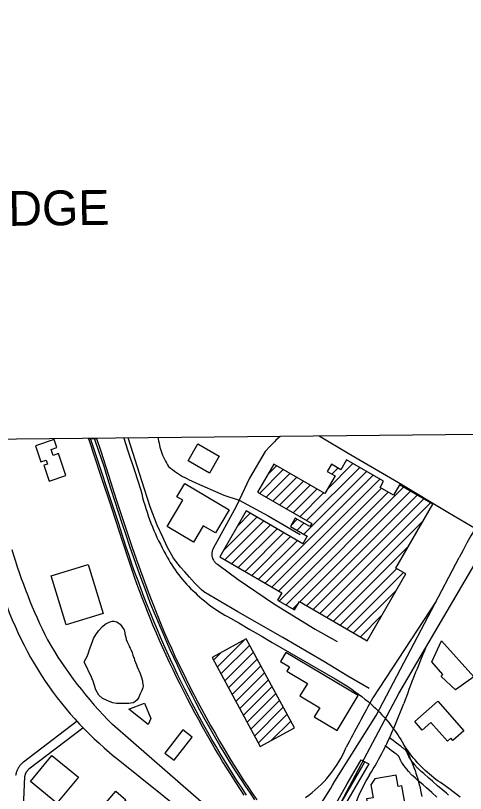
# Model space of a CAD drawing. Extents: x 3625074 to 3663148, y 511451 to 537151.
# Drawn here: x 3645380 to 3646877, y 530563 to 533151 of the extents above; entities that cross this region are included whole.
import ezdxf

# ---------------------------------------------------------------- set-up
doc = ezdxf.new("R2010")
doc.units = 0
for name, color, linetype in [('V-ANNO-SYMB', 7, 'Continuous'), ('V-BLDG-OTLN', 7, 'Continuous'), ('V-BRDG-OTLN', 7, 'Continuous'), ('V-RAIL-TRAK', 7, 'Continuous'), ('V-ROAD-CNTR', 7, 'Continuous'), ('V-SITE-VEGE', 7, 'Continuous'), ('V-TOPO-SHOR', 7, 'Continuous')]:
    doc.layers.add(name, color=color, linetype=linetype)

msp = doc.modelspace()

# ---------------------------------------------------------------- linework, layer by layer
at = {"layer": 'V-ANNO-SYMB'}
msp.add_lwpolyline([(3635134.1, 534859.2), (3646887.7, 534977.1), (3646920, 531757), (3635166.4, 531639)], close=True, dxfattribs=at)
at = {"layer": 'V-BLDG-OTLN'}
for p, q in [((3646220, 531625.6), (3646247.8, 531653.4)), ((3646417.6, 531575.8), (3646502.3, 531660.5)), ((3646191, 531561.3), (3646270.2, 531640.5)), ((3646213.4, 531548.3), (3646292.6, 531627.5)), ((3646338.6, 531426), (3646547.2, 531634.6)), ((3646347.9, 531470.7), (3646524.8, 531647.5)), ((3646432, 531625.5), (3646452.3, 531645.7)), ((3646210.5, 531262.6), (3646569.6, 531621.6)), ((3646232.9, 531249.6), (3646592, 531608.7)), ((3646235.8, 531535.4), (3646315, 531614.6)), ((3646258.2, 531522.4), (3646337.5, 531601.6)), ((3646255.3, 531236.7), (3646597.1, 531578.4)), ((3646279.7, 531190.3), (3646671, 531581.6)), ((3646280.7, 531509.5), (3646359.9, 531588.7)), ((3646303.1, 531496.5), (3646382.3, 531575.8)), ((3646257.3, 531203.3), (3646619.5, 531565.5)), ((3646325.4, 531200.7), (3646693.4, 531568.6)), ((3646325.5, 531483.6), (3646404.7, 531562.8)), ((3646347.8, 531187.7), (3646715.8, 531555.7)), ((3646370.2, 531174.8), (3646738.2, 531542.8)), ((3646392.6, 531161.8), (3646760.6, 531529.8)), ((3646118.8, 531453.7), (3646160.5, 531495.4)), ((3646070.4, 531370), (3646182.9, 531482.4)), ((3646076, 531340.2), (3646205.3, 531469.5)), ((3646295.3, 531453.4), (3646316.9, 531475)), ((3646415, 531148.9), (3646736.1, 531470)), ((3646098.4, 531327.3), (3646227.7, 531456.5)), ((3646120.9, 531314.3), (3646250.1, 531443.6)), ((3646316.2, 531439), (3646339.3, 531462.1)), ((3646143.3, 531301.4), (3646272.5, 531430.7)), ((3646165.7, 531288.4), (3646294.9, 531417.7)), ((3646188.1, 531275.5), (3646317.3, 531404.8)), ((3646437.4, 531135.9), (3646687.7, 531386.2)), ((3646459.8, 531123), (3646648.3, 531311.5)), ((3646482.2, 531110), (3646670.7, 531298.5)), ((3646504.7, 531097.1), (3646646.2, 531238.6)), ((3646302.1, 531177.4), (3646321.8, 531197.1)), ((3646527.1, 531084.2), (3646597.8, 531154.9)), ((3646050.8, 530983.6), (3646140.8, 531073.6)), ((3646063.2, 530960.7), (3646158.7, 531056.1)), ((3646038.4, 531006.5), (3646063.6, 531031.8)), ((3646075.7, 530937.7), (3646171.2, 531033.2)), ((3646088.1, 530914.8), (3646183.6, 531010.3)), ((3646100.5, 530891.9), (3646196, 530987.4)), ((3646113, 530868.9), (3646208.4, 530964.4)), ((3646125.4, 530846), (3646220.9, 530941.5)), ((3646137.8, 530823.1), (3646233.3, 530918.6)), ((3646150.2, 530800.2), (3646245.7, 530895.6)), ((3646162.7, 530777.2), (3646258.1, 530872.7)), ((3646175.1, 530754.3), (3646270.6, 530849.8)), ((3646187.5, 530731.4), (3646283, 530826.9)), ((3646230.7, 530739.2), (3646295.4, 530803.9))]:
    msp.add_line(p, q, dxfattribs=at)
for points in [[(3645547, 531620.4), (3645522.5, 531693.5), (3645504.9, 531687.6), (3645498.4, 531707.3), (3645516.7, 531713.4), (3645507.6, 531740.5), (3645446.2, 531720), (3645464.1, 531666.6), (3645481.3, 531672.3), (3645485.8, 531658.8), (3645473.8, 531654.8), (3645491.5, 531601.8)], [(3646025.3, 531628.5), (3645953.6, 531669.6), (3645985.9, 531726), (3646057.6, 531684.9)], [(3646549.5, 531071.2), (3646678.3, 531294.2), (3646645.5, 531313.1), (3646768.2, 531525.4), (3646656.9, 531589.7), (3646637, 531555.4), (3646592.6, 531581), (3646604.5, 531601.5), (3646481.4, 531672.6), (3646462.5, 531639.8), (3646430.7, 531658.2), (3646416.9, 531634.3), (3646442.8, 531619.3), (3646408.8, 531560.4), (3646239, 531658.5), (3646184.9, 531564.8), (3646365, 531460.7), (3646359.2, 531450.6), (3646310.1, 531479), (3646294.3, 531451.7), (3646350.5, 531419.2), (3646336, 531394), (3646147.3, 531503), (3646058.9, 531350.1), (3646265.5, 531230.8), (3646251.5, 531206.6), (3646308.4, 531173.8), (3646324.3, 531201.3)], [(3645942.5, 531594), (3646090, 531506.3), (3646044.4, 531429.7), (3646004.4, 531453.5), (3645972, 531399), (3645884.1, 531451.3), (3645935.9, 531538.5), (3645916.4, 531550.1)], [(3645620.9, 531324.8), (3645670.8, 531161.8), (3645547.7, 531124.1), (3645497.8, 531287)], [(3646307.9, 530781), (3646147.3, 531077.1), (3646033.5, 531015.4), (3646194.1, 530719.3)], [(3646797.2, 531071.3), (3646905.1, 530951.6), (3646844.1, 530907.8), (3646795.4, 530951.8), (3646801.1, 530958.4), (3646764.7, 531001.4)], [(3646519.7, 530888.6), (3646279.3, 531032.3), (3646261.1, 531001.7), (3646290.7, 530984), (3646282.2, 530969.8), (3646350.7, 530928.8), (3646326.1, 530887.6), (3646391.7, 530848.5), (3646373.5, 530818), (3646450.1, 530772.2)], [(3645756.9, 530843.1), (3645808.6, 530863.3), (3645830.3, 530812.6), (3645820.8, 530792.8)], [(3646784.5, 530870), (3646871.7, 530771.9), (3646834.7, 530739.1), (3646827.8, 530746.9), (3646816.9, 530737.2), (3646762, 530799.1), (3646733.2, 530773.5), (3646707.9, 530802)], [(3645935.7, 530774.9), (3645876, 530697.6), (3645907.3, 530673.5), (3645966.9, 530750.7)], [(3645517, 530530.8), (3645429.3, 530603.5), (3645500.8, 530689.8), (3645588.5, 530617.2)], [(3646703.6, 530372.2), (3646664.6, 530588.6), (3646653.1, 530586.5), (3646646.2, 530624.6), (3646575.3, 530611.6), (3646562.4, 530591.6), (3646570.1, 530549.2), (3646547, 530545.1), (3646575.6, 530385.9), (3646592.5, 530389), (3646598.9, 530353.3)], [(3645641.8, 530487.6), (3645713.4, 530570.3), (3645746.3, 530541.8), (3645674.7, 530459.1)]]:
    msp.add_lwpolyline(points, close=True, dxfattribs=at)
at = {"layer": 'V-BRDG-OTLN'}
for p, q in [((3645622.6, 531743.9), (3645648.8, 531744.2)), ((3645625.1, 531736.1), (3645622.6, 531743.9)), ((3645662.6, 531623.9), (3645625.1, 531736.1)), ((3645648.8, 531744.2), (3645663.3, 531701.7)), ((3645663.3, 531701.7), (3645688.9, 531621.4)), ((3645700, 531511.6), (3645662.6, 531623.9)), ((3645688.9, 531621.4), (3645714.8, 531541.2)), ((3645714.8, 531541.2), (3645741, 531461)), ((3645737.1, 531399.2), (3645700, 531511.6)), ((3645741, 531461), (3645767.5, 531381)), ((3645744.4, 531375.8), (3645737.1, 531399.2)), ((3645751.9, 531352.5), (3645744.4, 531375.8)), ((3645767.5, 531381), (3645780.6, 531344)), ((3645759.5, 531329.3), (3645751.9, 531352.5)), ((3645780.6, 531344), (3645793.9, 531307.2)), ((3645767.4, 531306.1), (3645759.5, 531329.3)), ((3645775.4, 531283), (3645767.4, 531306.1)), ((3645793.9, 531307.2), (3645807.4, 531270.4)), ((3645783.7, 531260), (3645775.4, 531283)), ((3645807.4, 531270.4), (3645821.1, 531233.6)), ((3645792.1, 531237), (3645783.7, 531260)), ((3645800.7, 531214.2), (3645792.1, 531237)), ((3645809.6, 531191.3), (3645800.7, 531214.2)), ((3645821.1, 531233.6), (3645835.1, 531197)), ((3645818.6, 531168.6), (3645809.6, 531191.3)), ((3645835.1, 531197), (3645849.2, 531160.4)), ((3645827.8, 531145.9), (3645818.6, 531168.6)), ((3645849.2, 531160.4), (3645863.6, 531124)), ((3645838, 531121.2), (3645827.8, 531145.9)), ((3645848.5, 531096.5), (3645838, 531121.2)), ((3645863.6, 531124), (3645874.9, 531097.9)), ((3645859.1, 531071.9), (3645848.5, 531096.5)), ((3645874.9, 531097.9), (3645886.5, 531071.9)), ((3645870, 531047.4), (3645859.1, 531071.9)), ((3645886.5, 531071.9), (3645898.2, 531046)), ((3645881.1, 531023), (3645870, 531047.4)), ((3645898.2, 531046), (3645910.1, 531020.2)), ((3645892.3, 530998.6), (3645881.1, 531023)), ((3645910.1, 531020.2), (3645922.2, 530994.4)), ((3645903.8, 530974.4), (3645892.3, 530998.6)), ((3645922.2, 530994.4), (3645934.6, 530968.8)), ((3645915.4, 530950.3), (3645903.8, 530974.4)), ((3645934.6, 530968.8), (3645947.1, 530943.2)), ((3645927.3, 530926.2), (3645915.4, 530950.3)), ((3645939.3, 530902.3), (3645927.3, 530926.2)), ((3645947.1, 530943.2), (3645959.8, 530917.8)), ((3645951.6, 530878.4), (3645939.3, 530902.3)), ((3645959.8, 530917.8), (3645972.7, 530892.4)), ((3645964, 530854.7), (3645951.6, 530878.4)), ((3645972.7, 530892.4), (3645985.7, 530867.2)), ((3645976.6, 530831), (3645964, 530854.7)), ((3645985.7, 530867.2), (3645999, 530842)), ((3645989.2, 530807.7), (3645976.6, 530831)), ((3645999, 530842), (3646013.6, 530815.7)), ((3646002, 530784.4), (3645989.2, 530807.7)), ((3646013.6, 530815.7), (3646028.4, 530789.4)), ((3646015, 530761.3), (3646002, 530784.4)), ((3646028.4, 530789.4), (3646043.4, 530763.3)), ((3646028.1, 530738.2), (3646015, 530761.3)), ((3646043.4, 530763.3), (3646058.6, 530737.2)), ((3646041.5, 530715.3), (3646028.1, 530738.2)), ((3646058.6, 530737.2), (3646073.9, 530711.3)), ((3646055, 530692.5), (3646041.5, 530715.3)), ((3646073.9, 530711.3), (3646089.4, 530685.5)), ((3646068.7, 530669.8), (3646055, 530692.5)), ((3646082.7, 530647.2), (3646068.7, 530669.8)), ((3646089.4, 530685.5), (3646105.1, 530659.8)), ((3646096.8, 530624.7), (3646082.7, 530647.2)), ((3646105.1, 530659.8), (3646121, 530634.1)), ((3646111, 530602.4), (3646096.8, 530624.7)), ((3646121, 530634.1), (3646137, 530608.6)), ((3646125.5, 530580.1), (3646111, 530602.4)), ((3646137, 530608.6), (3646152, 530586.2)), ((3646140.2, 530558), (3646125.5, 530580.1)), ((3646152, 530586.2), (3646167, 530564)), ((3646167, 530564), (3646182.3, 530541.8))]:
    msp.add_line(p, q, dxfattribs=at)
msp.add_lwpolyline([(3645811.3, 529409), (3645888.4, 529543), (3645955.5, 529659.1), (3646030.8, 529787), (3646089.8, 529888.4), (3646146.3, 529981.4), (3646197.9, 530073.7), (3646263.1, 530185.5), (3646327.4, 530300.2), (3646379.8, 530387.6), (3646422.8, 530463.7), (3646478.5, 530558.8), (3646530.9, 530648.3), (3646541.8, 530668.2)], dxfattribs=at)
msp.add_lwpolyline([(3646354.9, 530313.5), (3646345.5, 530324.9), (3646333.6, 530339.5), (3646340, 530350.4), (3646393.6, 530441.9), (3646437.2, 530513.8), (3646483.4, 530595.4), (3646529.6, 530674.9), (3646542.2, 530668.9), (3646555.4, 530661.6), (3646493.1, 530555.5), (3646443.5, 530469.7), (3646402.7, 530397.8), (3646385.8, 530367.7), (3646368.8, 530337.7)], close=True, dxfattribs=at)
at = {"layer": 'V-RAIL-TRAK'}
for points in [[(3645862.3, 531082.8), (3645851.5, 531107.7), (3645841, 531132.7), (3645829.8, 531160.2), (3645818.8, 531187.7), (3645808, 531215.2), (3645797.4, 531242.9), (3645787.1, 531270.6), (3645776.9, 531298.5), (3645767, 531326.4), (3645757.3, 531354.4), (3645747.8, 531382.4), (3645738.5, 531410.5), (3645729.5, 531438.7), (3645720.6, 531467), (3645628.9, 531744)], [(3646146, 530586.3), (3646131.1, 530608.7), (3646116.4, 530631.3), (3646101.9, 530654), (3646087.6, 530676.8), (3646073.5, 530699.8), (3646059.6, 530722.9), (3646045.9, 530746.1), (3646032.4, 530769.4), (3646019.1, 530792.8), (3646006, 530816.3), (3645993.1, 530840), (3645980.4, 530863.7), (3645967.9, 530887.6), (3645955.2, 530912.9), (3645942.7, 530938.3), (3645930.3, 530963.8), (3645918.2, 530989.4), (3645906.2, 531015.1), (3645894.4, 531040.9), (3645882.9, 531066.7), (3645871.5, 531092.6), (3645860.3, 531118.7), (3645849.3, 531144.8), (3645838.4, 531170.9), (3645827.8, 531197.2), (3645813.9, 531234.6), (3645800.2, 531272.1), (3645786.7, 531309.7), (3645773.4, 531347.3), (3645760.3, 531385.1), (3645747.4, 531422.8), (3645734.6, 531460.7), (3645722.1, 531498.6), (3645709.8, 531536.6), (3645697.7, 531574.6), (3645685.8, 531612.7), (3645674.1, 531650.9), (3645647.2, 531730.3), (3645642.6, 531744.1)], [(3645739.4, 531745.1), (3645753.7, 531702.3), (3645775.2, 531637.4), (3645796.5, 531572.3), (3645799.4, 531559.9), (3645802.5, 531547.4), (3645805.9, 531535.1), (3645809.4, 531522.7), (3645813.1, 531510.5), (3645817.1, 531498.3), (3645821.2, 531486.2), (3645825.5, 531474.1), (3645830.1, 531462.1), (3645834.8, 531450.2), (3645839.8, 531438.4), (3645844.9, 531426.7), (3645850.2, 531415), (3645855.7, 531403.5), (3645861.4, 531392), (3645867.3, 531380.6), (3645873.4, 531369.4), (3645879.7, 531358.2), (3645884.4, 531349.3), (3645889.3, 531340.6), (3645894.4, 531331.9), (3645899.6, 531323.4), (3645905.1, 531315), (3645910.7, 531306.7), (3645916.6, 531298.5), (3645922.6, 531290.5), (3645928.8, 531282.6), (3645935.2, 531274.9), (3645941.7, 531267.3), (3645948.4, 531259.8), (3645955.3, 531252.5), (3645962.3, 531245.3), (3645969.5, 531238.4), (3645976.9, 531231.1), (3645984.4, 531223.9), (3645992.1, 531216.9), (3645999.9, 531210.1), (3646007.9, 531203.4), (3646016, 531197), (3646024.2, 531190.7), (3646032.6, 531184.5)], [(3646032.6, 531184.5), (3646041.1, 531178.6), (3646049.7, 531172.8), (3646058.5, 531167.2), (3646067.3, 531161.8), (3646076.3, 531156.6), (3646085.4, 531151.6), (3646122.5, 531130.4), (3646159.6, 531108.9), (3646196.5, 531087.2), (3646233.2, 531065.3), (3646442.7, 530944.7), (3646454.3, 530938), (3646465.7, 530931.1), (3646477, 530924), (3646488.2, 530916.7), (3646499.2, 530909.2), (3646510.2, 530901.5), (3646521, 530893.6), (3646531.6, 530885.6), (3646542.1, 530877.3), (3646552.5, 530868.9), (3646562.7, 530860.3), (3646569.9, 530853.7), (3646577, 530847.1), (3646584, 530840.3), (3646591, 530833.6), (3646598.9, 530825.1), (3646606.5, 530816.5), (3646614, 530807.8), (3646621.3, 530798.8), (3646628.3, 530789.7), (3646635.3, 530779.9)], [(3646148.6, 530557.7), (3646133.5, 530580.4), (3646118.6, 530603.3), (3646103.9, 530626.3), (3646089.4, 530649.4), (3646075.1, 530672.6), (3646060.9, 530696), (3646047, 530719.4), (3646033.2, 530743), (3646019.6, 530766.7), (3646006.2, 530790.4), (3645993, 530814.3), (3645980.2, 530838.2), (3645967.5, 530862.2), (3645955.1, 530886.4), (3645942.8, 530910.6), (3645930.7, 530934.9), (3645918.8, 530959.3), (3645907.1, 530983.8), (3645895.6, 531008.4), (3645884.3, 531033.1), (3645873.2, 531057.9), (3645862.3, 531082.8)], [(3646635.3, 530779.9), (3646640.8, 530773.2), (3646646.2, 530765.7), (3646651.5, 530758.2), (3646656.6, 530750.5), (3646661.5, 530742.7), (3646666.2, 530734.8), (3646670.8, 530726.8), (3646675.1, 530718.7), (3646679.3, 530710.4), (3646683.2, 530702.1), (3646687, 530693.7), (3646690.5, 530685.2), (3646693.9, 530676.6), (3646697.9, 530667.6), (3646701.8, 530658.4), (3646705.4, 530649.2), (3646708.9, 530639.9), (3646712.1, 530630.5), (3646715.2, 530621.1), (3646718.1, 530611.6), (3646720.7, 530602), (3646723.2, 530592.4), (3646725.5, 530582.7), (3646727.5, 530573), (3646729.4, 530563.3), (3646731.1, 530553.5)], [(3646801.9, 530594.1), (3646794, 530599.2), (3646786.3, 530604.5), (3646778.7, 530610), (3646771.2, 530615.6), (3646763.9, 530621.4), (3646756.7, 530627.4), (3646749.6, 530633.5), (3646742.6, 530639.8), (3646735.8, 530646.2), (3646729.2, 530652.8), (3646722.6, 530659.5), (3646716.3, 530666.4), (3646710.1, 530673.4), (3646704, 530680.5), (3646698.1, 530687.8), (3646692.4, 530695.2), (3646686.8, 530702.7), (3646681.4, 530710.4), (3646676.2, 530718.1), (3646670.8, 530726.8)], [(3646859.3, 530551.4), (3646840.3, 530565.8), (3646821.1, 530580), (3646801.9, 530594.1)], [(3646176.4, 530541.5), (3646161.1, 530563.8), (3646146, 530586.3)]]:
    msp.add_lwpolyline(points, dxfattribs=at)
at = {"layer": 'V-ROAD-CNTR'}
for points in [[(3645854.7, 531746.3), (3645854.7, 531742.5), (3645855.7, 531735.5), (3645857, 531728.6), (3645858.4, 531721.7), (3645860.1, 531714.9), (3645862.1, 531708.1), (3645864.2, 531701.3), (3645866.6, 531694.7), (3645869.1, 531688.1), (3645871.9, 531681.6), (3645874.9, 531675.2), (3645878.1, 531668.9), (3645881.5, 531662.8), (3645885.1, 531656.7), (3645888.9, 531650.7), (3645895.2, 531645.5), (3645901.6, 531640.5), (3645908.1, 531635.7), (3645914.8, 531631), (3645921.6, 531626.5), (3645928.6, 531622.2)], [(3646260.6, 531750.3), (3646245.9, 531737.8), (3646242.2, 531734.4), (3646226.5, 531718.7), (3646210.7, 531701), (3646157.8, 531611.4), (3646124, 531538.8), (3646113.9, 531517.3), (3646037.4, 531377.8), (3646036.1, 531375.2), (3646035.1, 531372.6), (3646034.2, 531369.9), (3646033.5, 531367.1), (3646033, 531364.3), (3646032.7, 531361.4), (3646032.6, 531358.5), (3646032.8, 531355.7), (3646033.2, 531352.8), (3646033.7, 531350), (3646034.5, 531347.3), (3646035.4, 531344.6), (3646036.6, 531342), (3646038, 531339.4), (3646039.5, 531337), (3646041.2, 531334.7), (3646043.1, 531332.5), (3646045.1, 531330.5), (3646047.3, 531328.6), (3646049.6, 531326.9), (3646052, 531325.4), (3646120.3, 531274.9), (3646241, 531193.2), (3646376.9, 531110.1), (3646450.2, 531068.9)], [(3646262.3, 531750.1), (3646262.9, 531750.4)], [(3646398.8, 531746.7), (3646390.4, 531751.6)], [(3646912.4, 531442.8), (3646817.9, 531498), (3646653.7, 531596.4), (3646486.8, 531694.4), (3646390.4, 531751.6)], [(3645928.6, 531622.2), (3645935.6, 531618), (3645942.7, 531614.1), (3645950, 531610.3), (3645957.3, 531606.8), (3645964.7, 531603.4), (3645972.2, 531600.2), (3646073.1, 531555.8), (3646124, 531538.8)], [(3646124, 531538.8), (3646219.8, 531486.5), (3646326.3, 531424.9)], [(3646352.8, 530337.7), (3646424.5, 530461.4), (3646655.6, 530896), (3646936.1, 531373.1)], [(3646441.9, 530603.6), (3646579.6, 530822.6), (3646856.3, 531348.5)], [(3646779.8, 531203), (3646569, 530881.5)], [(3646643.5, 530793.2), (3646672, 530862.7)], [(3645585, 530804.2), (3645405.8, 530667.5)], [(3645603.2, 530780.4), (3645424, 530643.6)], [(3646230.5, 530332.3), (3645885.7, 530633.4), (3645702.3, 530792.2)], [(3646819.9, 530558), (3646813.2, 530563.7), (3646801.6, 530573.8), (3646784.2, 530589), (3646766.7, 530604.3), (3646755.4, 530614.2), (3646738.3, 530629.2), (3646729.9, 530636.7), (3646721.4, 530644.2), (3646720.4, 530645.2), (3646719.5, 530646), (3646717.6, 530647.8), (3646715.9, 530649.6), (3646714.3, 530651.2), (3646712.8, 530652.8), (3646711.5, 530654.4), (3646710.2, 530655.8), (3646707.8, 530658.7), (3646705.7, 530661.3), (3646703.9, 530663.5), (3646700.8, 530667.7), (3646696, 530674), (3646691.2, 530680.4), (3646690.8, 530680.9), (3646690.5, 530681.3), (3646690.2, 530681.7), (3646690, 530682.2), (3646689.7, 530682.7), (3646689.1, 530683.8), (3646688.6, 530685), (3646688.1, 530686.1), (3646687, 530688.7), (3646686, 530691.1), (3646685, 530693.4), (3646684.1, 530695.6), (3646683.2, 530697.5), (3646682.3, 530699.3), (3646681.4, 530700.9), (3646680.6, 530702.3), (3646679.8, 530703.5), (3646679, 530704.6), (3646678.2, 530705.7), (3646677, 530707.2), (3646675.9, 530708.5), (3646674.9, 530709.5), (3646673.6, 530710.8), (3646672.2, 530712), (3646668.9, 530714.5), (3646666.5, 530716.4), (3646663, 530719), (3646659.6, 530721.5), (3646643.1, 530733.8), (3646634.7, 530740), (3646626.4, 530746.1)], [(3646781.9, 530551.1), (3646764.4, 530566.4), (3646747, 530581.7), (3646735.6, 530591.7), (3646718.5, 530606.7), (3646710, 530614.3), (3646701.4, 530621.9), (3646700.1, 530623), (3646698.8, 530624.3), (3646696.5, 530626.5), (3646694.3, 530628.7), (3646692.3, 530630.8), (3646690.5, 530632.8), (3646688.9, 530634.6), (3646687.4, 530636.4), (3646684.6, 530639.7), (3646682.3, 530642.5), (3646680.3, 530645.1), (3646676.9, 530649.5), (3646672, 530656), (3646667.1, 530662.5), (3646666.3, 530663.6), (3646665.4, 530664.9), (3646664.6, 530666.1), (3646663.9, 530667.3), (3646663.3, 530668.5), (3646662.2, 530670.5), (3646661.3, 530672.4), (3646660.5, 530674.2), (3646659.3, 530677.2), (3646658.3, 530679.7), (3646657.5, 530681.6), (3646656.8, 530683.1), (3646656.2, 530684.3), (3646655.8, 530685.2), (3646655.4, 530685.9), (3646655.1, 530686.5), (3646654.8, 530686.9), (3646654.6, 530687.2), (3646654.4, 530687.4), (3646654, 530687.9), (3646653.8, 530688.1), (3646653.7, 530688.2), (3646653.5, 530688.5), (3646653.2, 530688.7), (3646650.5, 530690.8), (3646648.4, 530692.4), (3646645.1, 530694.9), (3646641.7, 530697.4), (3646625.2, 530709.7), (3646616.9, 530715.9), (3646608.6, 530721.9)], [(3645405.5, 530667.2), (3645403.6, 530665.7), (3645401.6, 530664), (3645399.7, 530662.1), (3645397.8, 530660.2), (3645396, 530658.3), (3645394.3, 530656.2), (3645392.7, 530654.1), (3645391.1, 530652), (3645389.7, 530649.7), (3645388.3, 530647.5), (3645387, 530645.1), (3645385.8, 530642.8), (3645384.7, 530640.4), (3645383.7, 530637.9), (3645382.8, 530635.4), (3645381.9, 530632.9), (3645381.2, 530630.3), (3645380.6, 530627.7), (3645380.1, 530625.1), (3645379.7, 530622.6), (3645379.6, 530622.4)], [(3645709.4, 530685.3), (3646205.1, 530287.9)], [(3645424.3, 530643.9), (3645422.9, 530642.7), (3645421.8, 530641.7), (3645420.7, 530640.7), (3645419.7, 530639.6), (3645418.6, 530638.5), (3645417.7, 530637.4), (3645416.7, 530636.2), (3645415.9, 530635), (3645415, 530633.7), (3645414.2, 530632.4), (3645413.5, 530631.1), (3645412.8, 530629.7), (3645412.2, 530628.4), (3645411.6, 530627), (3645411.1, 530625.6), (3645410.6, 530624.1), (3645410.2, 530622.7), (3645409.9, 530621.2), (3645409.6, 530619.7), (3645409.3, 530618.1), (3645409.3, 530618.2)], [(3645409.5, 530619.6), (3645396.6, 530334.3)]]:
    msp.add_lwpolyline(points, dxfattribs=at)
for centre, radius, start, end in [((3647738.1, 530920.1), 980.3, 128.6867, 154.0893), ((3647140.1, 531899.6), 1848.9, 196.4859, 206.5216), ((3646464, 531599.1), 1187.4, 194.8767, 212.7957), ((3646671.2, 531761.3), 1370.3, 210.1022, 225.006), ((3649637.1, 529806.1), 3147.8, 156.8009, 160.3867), ((3646433.7, 531582.4), 1153, 212.9101, 231.0808), ((3650015.4, 528918.7), 3966.2, 150.3374, 153.0399), ((3645641.5, 531197.3), 1080.4, 328.0018, 338.0352), ((3646115.1, 530874.4), 397.7, 305.2295, 336.6547), ((3646974.1, 530359.7), 493.6, 147.5161, 164.9409), ((3644942.5, 531477.3), 1735.3, 322.1813, 329.7697)]:
    msp.add_arc(centre, radius, start, end, dxfattribs=at)
at = {"layer": 'V-SITE-VEGE'}
msp.add_lwpolyline([(3645608.5, 530998.8), (3645609, 531003.4), (3645617.5, 531019.1), (3645622, 531031.3), (3645625.9, 531042.3), (3645631.6, 531056.8), (3645635.5, 531068.3), (3645639.4, 531078.2), (3645647.4, 531092.7), (3645652.5, 531098.5), (3645655.3, 531104.3), (3645669, 531118.3), (3645678.2, 531125.9), (3645691.4, 531133.5), (3645701.2, 531136.5), (3645707.5, 531136.5), (3645716.8, 531134.3), (3645721.4, 531130.3), (3645727.2, 531126.4), (3645733.7, 531118.3), (3645737.8, 531112), (3645740.7, 531106.9), (3645743.7, 531097.1), (3645743.7, 531093.6), (3645746.1, 531082.7), (3645747.9, 531075.8), (3645751.5, 531067.7), (3645753.2, 531063.1), (3645756.2, 531056.3), (3645758, 531051.7), (3645761.5, 531046.5), (3645762.1, 531044.2), (3645763.3, 531042.5), (3645767.4, 531031.6), (3645770.4, 531022.9), (3645772.2, 531016.6), (3645773.9, 531013.2), (3645775.7, 531006.8), (3645781.6, 530991.3), (3645784, 530984.4), (3645794.1, 530962), (3645797.6, 530952.2), (3645801.8, 530937.3), (3645802.4, 530932.7), (3645803.7, 530921.7), (3645802.6, 530914.8), (3645798.7, 530903.8), (3645794.7, 530894.5), (3645788.5, 530881.2), (3645784.5, 530874.8), (3645776.5, 530868.4), (3645771.4, 530864.8), (3645763.3, 530863), (3645757, 530862.4), (3645733.3, 530862.2), (3645716, 530862.6), (3645703.8, 530864.8), (3645688.8, 530869.8), (3645667.4, 530880), (3645656.9, 530889.7), (3645646.3, 530907.5), (3645642.1, 530922.4), (3645637.9, 530936.2), (3645634.4, 530944.3), (3645632.6, 530950)], close=True, dxfattribs=at)
at = {"layer": 'V-TOPO-SHOR'}
msp.add_lwpolyline([(3646556.5, 530912.1), (3646485.8, 530952.9), (3646405.8, 531002), (3646269.3, 531082.5), (3646118.8, 531167.5), (3646006.2, 531233.5), (3645997.8, 531241.1), (3645976.7, 531262.4), (3645958.3, 531282.8), (3645942.5, 531300.8), (3645928, 531316), (3645905.4, 531345.8), (3645884, 531384), (3645869.9, 531415.3), (3645850.9, 531456), (3645827.9, 531516.2), (3645799.3, 531603.6), (3645755, 531742.7), (3645754, 531745.3)], dxfattribs=at)

# ---------------------------------------------------------------- texts
at = {"layer": 'V-ANNO-SYMB'}
msp.add_text('HUEY P. LONG R.R. AND HWY. BRIDGE', height=115.999, rotation=0.65, dxfattribs=at).set_placement((3642779.4, 532421.7))

doc.saveas('drawing.dxf')
